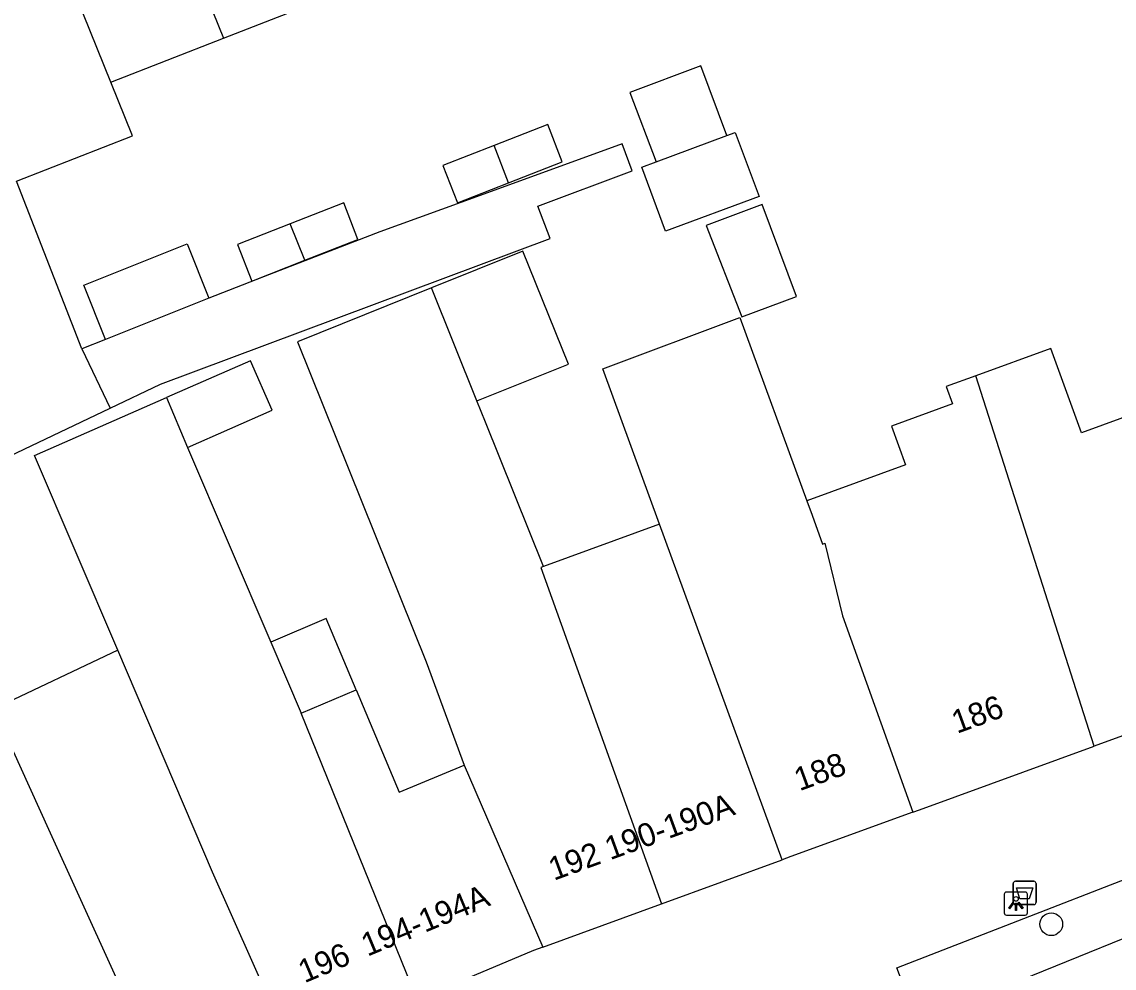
# Model space of a CAD drawing. Extents: x 159265 to 160143, y 383413 to 384319.
# Drawn here: x 159613.82 to 159660.87, y 383577.48 to 383618.26 of the extents above; entities that cross this region are included whole.
import ezdxf

# ---------------------------------------------------------------- set-up
doc = ezdxf.new("R2010")
doc.units = 0
for name, color, linetype in [('IMGEO_Afvalbak', 7, 'Continuous'), ('IMGEO_Boom', 7, 'Continuous'), ('IMGEO_Lichtpunt', 7, 'Continuous'), ('IMGEO_Pand', 7, 'Continuous'), ('IMGEO_Pand_nummerreeks', 7, 'Continuous'), ('IMGEO_Rijbaan_lokaal_open', 7, 'Continuous'), ('IMGEO_Voetpad_open', 7, 'Continuous')]:
    doc.layers.add(name, color=color, linetype=linetype)

msp = doc.modelspace()

# ---------------------------------------------------------------- linework, layer by layer
at = {"layer": 'IMGEO_Afvalbak'}
for p, q in [((159656.518, 383580.325), (159656.518, 383581.125)), ((159656.518, 383581.125), (159656.518, 383580.325)), ((159656.618, 383581.225), (159657.408, 383581.225)), ((159657.408, 383581.225), (159656.618, 383581.225)), ((159657.508, 383581.125), (159657.508, 383580.325)), ((159657.508, 383580.325), (159657.508, 383581.125)), ((159657.408, 383580.225), (159656.618, 383580.225)), ((159656.618, 383580.225), (159657.408, 383580.225))]:
    msp.add_line(p, q, dxfattribs=at)
msp.add_lwpolyline([(159656.661, 383580.939), (159657.365, 383580.939), (159657.216, 383580.469), (159656.81, 383580.469), (159656.661, 383580.939)], dxfattribs=at)
for centre, start, end in [((159656.618, 383581.125), 90, 180), ((159656.618, 383581.125), 90, 180), ((159657.408, 383581.125), 0, 90), ((159657.408, 383581.125), 360, 90), ((159656.618, 383580.325), 180, 270), ((159656.618, 383580.325), 180, 270), ((159657.408, 383580.325), 270, 0), ((159657.408, 383580.325), 270, 0)]:
    msp.add_arc(centre, 0.1, start, end, dxfattribs=at)
at = {"layer": 'IMGEO_Boom'}
msp.add_circle((159658.162, 383579.377), 0.489, dxfattribs=at)
at = {"layer": 'IMGEO_Lichtpunt'}
for p, q in [((159656.139, 383580.669), (159656.139, 383579.862)), ((159656.139, 383580.669), (159656.139, 383579.862)), ((159657.041, 383580.764), (159656.233, 383580.764)), ((159657.041, 383580.764), (159656.233, 383580.764)), ((159657.135, 383579.862), (159657.135, 383580.669)), ((159657.135, 383579.862), (159657.135, 383580.669)), ((159656.233, 383579.768), (159657.041, 383579.768)), ((159656.233, 383579.768), (159657.041, 383579.768))]:
    msp.add_line(p, q, dxfattribs=at)
for points in [[(159656.513, 383580.333), (159656.552, 383580.305), (159656.364, 383580.043), (159656.326, 383580.07), (159656.513, 383580.333)], [(159656.615, 383580.285), (159656.662, 383580.285), (159656.662, 383579.963), (159656.615, 383579.963), (159656.615, 383580.285)], [(159656.725, 383580.305), (159656.763, 383580.332), (159656.95, 383580.07), (159656.911, 383580.042), (159656.725, 383580.305)]]:
    msp.add_lwpolyline(points, dxfattribs=at)
msp.add_circle((159656.638, 383580.467), 0.0994, dxfattribs=at)
for centre, start, end in [((159656.233, 383580.669), 90, 180), ((159656.233, 383580.669), 90, 180), ((159657.041, 383580.669), 0, 90), ((159657.041, 383580.669), 0, 90), ((159656.233, 383579.862), 180, 270), ((159656.233, 383579.862), 180, 270), ((159657.041, 383579.862), 270, 0), ((159657.041, 383579.862), 270, 360)]:
    msp.add_arc(centre, 0.0946, start, end, dxfattribs=at)
at = {"layer": 'IMGEO_Pand'}
for points in [[(159618.101, 383628.463), (159622.507, 383617.561)], [(159617.654, 383615.665), (159613.236, 383626.597)], [(159622.507, 383617.561), (159627.348, 383619.451), (159626.818, 383620.807)], [(159617.654, 383615.665), (159622.507, 383617.561)], [(159644.181, 383613.36), (159643.059, 383616.361), (159640.013, 383615.222), (159641.135, 383612.221)], [(159613.585, 383611.396), (159618.589, 383613.35), (159617.654, 383615.665)], [(159634.785, 383611.326), (159637.099, 383612.23), (159636.471, 383613.837), (159634.158, 383612.933)], [(159644.181, 383613.36), (159644.544, 383613.496), (159645.575, 383610.739), (159641.55, 383609.234), (159640.519, 383611.991), (159641.135, 383612.221)], [(159634.158, 383612.933), (159631.952, 383612.071), (159632.58, 383610.464), (159634.785, 383611.326)], [(159634.785, 383611.326), (159634.158, 383612.933)], [(159641.135, 383612.221), (159644.181, 383613.36)], [(159626.009, 383607.986), (159628.296, 383608.88), (159627.68, 383610.457), (159625.374, 383609.556)], [(159644.832, 383605.548), (159647.187, 383606.428), (159645.708, 383610.383), (159643.3, 383609.483), (159644.832, 383605.548)], [(159625.374, 383609.556), (159623.104, 383608.67), (159623.721, 383607.092), (159626.009, 383607.986)], [(159626.009, 383607.986), (159625.374, 383609.556)], [(159617.427, 383604.579), (159616.493, 383606.914), (159620.937, 383608.691), (159621.871, 383606.356)], [(159633.416, 383601.924), (159637.359, 383603.509), (159635.402, 383608.377), (159631.459, 383606.792)], [(159621.871, 383606.356), (159617.427, 383604.579)], [(159631.459, 383606.792), (159625.697, 383604.476), (159631.239, 383590.689), (159632.865, 383586.232)], [(159633.416, 383601.924), (159631.459, 383606.792)], [(159641.283, 383596.615), (159638.839, 383603.307), (159644.749, 383605.517), (159647.634, 383597.617)], [(159668.084, 383589.996), (159666.371, 383594.694), (159664.805, 383598.986), (159663.673, 383602.09), (159659.461, 383600.554), (159658.136, 383604.189), (159654.911, 383603.013)], [(159620.958, 383599.92), (159624.602, 383601.52), (159623.663, 383603.656), (159620.042, 383602.066)], [(159654.911, 383603.013), (159653.63, 383602.546), (159653.901, 383601.801), (159651.273, 383600.842), (159651.884, 383599.166), (159647.634, 383597.617)], [(159660.005, 383587.05), (159654.911, 383603.013)], [(159617.946, 383591.184), (159614.365, 383599.573), (159620.042, 383602.066)], [(159620.042, 383602.066), (159620.958, 383599.92)], [(159636.284, 383594.792), (159633.786, 383601.004), (159633.416, 383601.924)], [(159620.958, 383599.92), (159624.537, 383591.533)], [(159647.634, 383597.617), (159647.858, 383597.003), (159648.311, 383595.76), (159648.413, 383595.797), (159649.169, 383592.658), (159652.199, 383584.204)], [(159641.283, 383596.615), (159636.284, 383594.792)], [(159646.566, 383582.149), (159641.283, 383596.615)], [(159636.284, 383594.792), (159636.177, 383594.753), (159641.364, 383580.253)], [(159628.221, 383589.47), (159626.924, 383592.552), (159624.537, 383591.533)], [(159624.537, 383591.533), (159625.844, 383588.47)], [(159617.946, 383591.184), (159612.61, 383588.664)], [(159625.472, 383573.875), (159622.03, 383581.613), (159617.946, 383591.184)], [(159668.084, 383589.996), (159660.005, 383587.05)], [(159625.844, 383588.47), (159628.221, 383589.47)], [(159628.221, 383589.47), (159630.076, 383585.061), (159632.865, 383586.232)], [(159620.423, 383571.487), (159614.977, 383583.46), (159612.61, 383588.664)], [(159630.844, 383576.135), (159625.844, 383588.47)], [(159652.199, 383584.204), (159652.491, 383584.31), (159660.005, 383587.05)], [(159632.865, 383586.232), (159636.253, 383578.389)], [(159652.199, 383584.204), (159646.946, 383582.288), (159646.566, 383582.149)], [(159641.364, 383580.253), (159646.566, 383582.149)], [(159636.253, 383578.389), (159641.364, 383580.253)], [(159636.253, 383578.389), (159635.861, 383578.246), (159630.844, 383576.135)]]:
    msp.add_lwpolyline(points, dxfattribs=at)
at = {"layer": 'IMGEO_Rijbaan_lokaal_open'}
for points in [[(159616.406, 383604.171), (159613.585, 383611.396)], [(159616.406, 383604.171), (159617.623, 383601.612)], [(159608.659, 383597.35), (159617.623, 383601.612)], [(159685.268, 383587.533), (159672.557, 383583.21), (159668.175, 383581.564), (159652.397, 383575.16)]]:
    msp.add_lwpolyline(points, dxfattribs=at)
at = {"layer": 'IMGEO_Voetpad_open'}
for points in [[(159617.623, 383601.612), (159619.795, 383602.644), (159636.572, 383608.918), (159636.048, 383610.319), (159640.104, 383611.836), (159639.671, 383612.996), (159633.561, 383610.777), (159629.243, 383609.209), (159624.48, 383607.372), (159621.871, 383606.356)], [(159617.427, 383604.579), (159616.406, 383604.171)], [(159652.397, 383575.16), (159651.502, 383577.502), (159666.893, 383583.474), (159674.95, 383586.441), (159681.595, 383588.788)]]:
    msp.add_lwpolyline(points, dxfattribs=at)

# ---------------------------------------------------------------- texts
at = {"layer": 'IMGEO_Pand_nummerreeks'}
for s, rotation, p in [('186', 20.0363, (159654.098, 383587.578)), ('188', 20.0363, (159647.314, 383585.104)), ('190-190A', 20.0249, (159639.157, 383582.131)), ('192', 20.0363, (159636.733, 383581.246)), ('194-194A', 22.6221, (159628.703, 383577.973)), ('196', 22.8209, (159625.993, 383576.829))]:
    msp.add_text(s, height=1, rotation=rotation, dxfattribs=at).set_placement(p)

doc.saveas('drawing.dxf')
